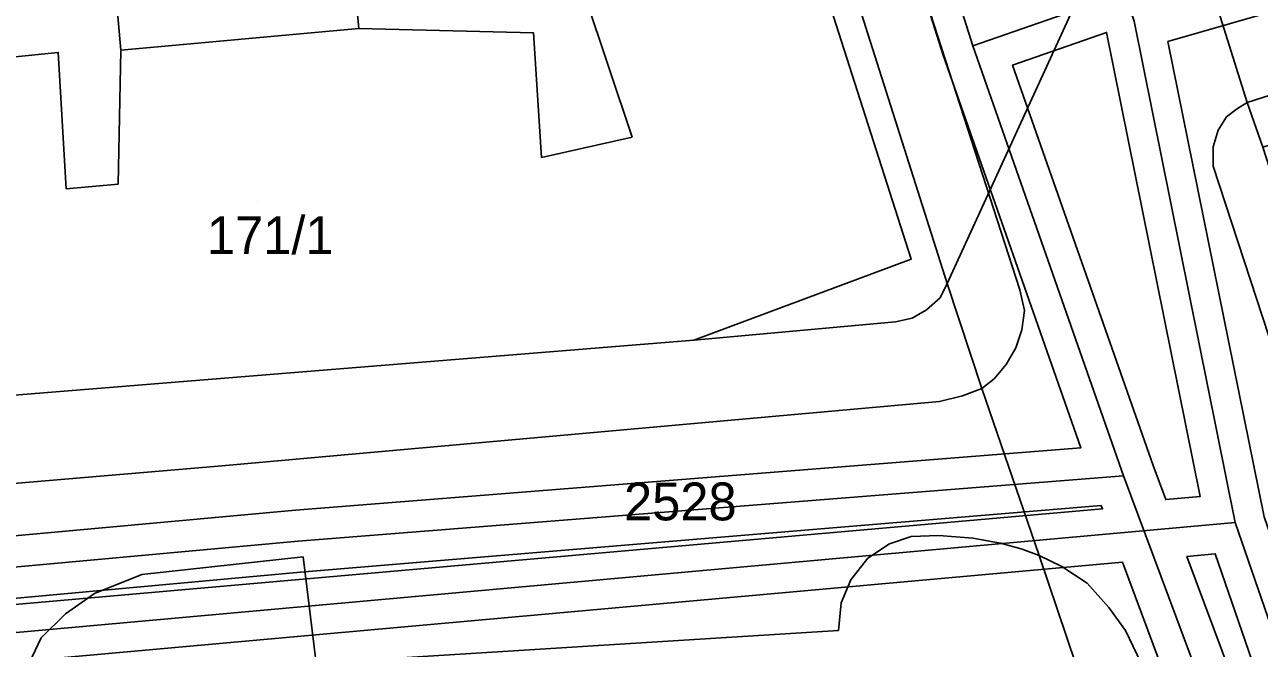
# Model space of a CAD drawing. Extents: x -263423 to -261326, y -1240067 to -1237864.
# Drawn here: x -262873.5 to -262808.3, y -1239952.1 to -1239919.1 of the extents above; entities that cross this region are included whole.
import ezdxf

# ---------------------------------------------------------------- set-up
doc = ezdxf.new("R2010")
doc.units = 0
for name, color, linetype in [('body_kn', 7, 'Continuous'), ('kladpar_druhypozemkov', 7, 'Continuous'), ('kladpar_hranice', 7, 'Continuous'), ('kladpar_parcelnecisla', 7, 'Continuous'), ('kladpar_plochy', 7, 'Continuous'), ('linie', 7, 'Continuous'), ('tarchy_linie', 7, 'Continuous'), ('zappar_hrandruhpozemk', 7, 'Continuous')]:
    doc.layers.add(name, color=color, linetype=linetype)

msp = doc.modelspace()

# ---------------------------------------------------------------- linework, layer by layer
at = {"layer": 'body_kn'}
for p, q in [((-262855.86, -1239919.33), (-262855.86, -1239919.33)), ((-262855.86, -1239919.33), (-262855.86, -1239919.33)), ((-262846.63, -1239919.57), (-262846.63, -1239919.57)), ((-262816.35, -1239919.54), (-262816.35, -1239919.54)), ((-262868.45, -1239920.48), (-262868.45, -1239920.48)), ((-262868.45, -1239920.48), (-262868.45, -1239920.48)), ((-262823.42, -1239920.25), (-262823.42, -1239920.25)), ((-262823.42, -1239920.25), (-262823.42, -1239920.25)), ((-262813.11, -1239920.03), (-262813.11, -1239920.03)), ((-262871.75, -1239920.6), (-262871.75, -1239920.6)), ((-262824.99, -1239920.75), (-262824.99, -1239920.75)), ((-262821.32, -1239921.27), (-262821.32, -1239921.27)), ((-262809.43, -1239923.56), (-262809.43, -1239923.56)), ((-262808.92, -1239923.24), (-262808.92, -1239923.24)), ((-262808.92, -1239923.24), (-262808.92, -1239923.24)), ((-262810.01, -1239924), (-262810.01, -1239924)), ((-262841.43, -1239925.07), (-262841.43, -1239925.07)), ((-262810.46, -1239924.7), (-262810.46, -1239924.7)), ((-262810.46, -1239924.7), (-262810.46, -1239924.7)), ((-262810.72, -1239925.59), (-262810.72, -1239925.59)), ((-262846.21, -1239926.14), (-262846.21, -1239926.14)), ((-262810.72, -1239926.61), (-262810.72, -1239926.61)), ((-262868.59, -1239927.56), (-262868.59, -1239927.56)), ((-262871.33, -1239927.81), (-262871.33, -1239927.81)), ((-262826.67, -1239931.51), (-262826.67, -1239931.51)), ((-262824.77, -1239932.8), (-262824.77, -1239932.8)), ((-262825.15, -1239933.56), (-262825.15, -1239933.56)), ((-262820.94, -1239933.13), (-262820.94, -1239933.13)), ((-262825.86, -1239934.19), (-262825.86, -1239934.19)), ((-262820.69, -1239934.22), (-262820.69, -1239934.22)), ((-262827.51, -1239934.82), (-262827.51, -1239934.82)), ((-262826.62, -1239934.64), (-262826.62, -1239934.64)), ((-262820.83, -1239935.24), (-262820.83, -1239935.24)), ((-262838.16, -1239935.8), (-262838.16, -1239935.8)), ((-262838.16, -1239935.8), (-262838.16, -1239935.8)), ((-262821.15, -1239936.19), (-262821.15, -1239936.19)), ((-262821.66, -1239937.08), (-262821.66, -1239937.08)), ((-262822.3, -1239937.84), (-262822.3, -1239937.84)), ((-262823.96, -1239938.73), (-262823.96, -1239938.73)), ((-262822.94, -1239938.35), (-262822.94, -1239938.35)), ((-262822.94, -1239938.35), (-262822.94, -1239938.35)), ((-262825.18, -1239939.04), (-262825.18, -1239939.04)), ((-262817.72, -1239941.48), (-262817.72, -1239941.48)), ((-262863.3, -1239942.44), (-262863.3, -1239942.44)), ((-262813.89, -1239942.41), (-262813.89, -1239942.41)), ((-262813.89, -1239942.41), (-262813.89, -1239942.41)), ((-262815.45, -1239942.96), (-262815.45, -1239942.96)), ((-262811.41, -1239944.05), (-262811.41, -1239944.05)), ((-262816.63, -1239944.52), (-262816.63, -1239944.52)), ((-262816.63, -1239944.52), (-262816.63, -1239944.52)), ((-262816.56, -1239944.7), (-262816.56, -1239944.7)), ((-262813.22, -1239944.21), (-262813.22, -1239944.21)), ((-262859.21, -1239944.77), (-262859.21, -1239944.77)), ((-262809.55, -1239945.43), (-262809.55, -1239945.43)), ((-262859.08, -1239946.41), (-262859.08, -1239946.41)), ((-262827.82, -1239946.55), (-262827.82, -1239946.55)), ((-262826.67, -1239946.17), (-262826.67, -1239946.17)), ((-262825.21, -1239946.11), (-262825.21, -1239946.11)), ((-262823.42, -1239946.25), (-262823.42, -1239946.25)), ((-262821.96, -1239946.51), (-262821.96, -1239946.51)), ((-262858.8, -1239947.24), (-262858.8, -1239947.24)), ((-262828.97, -1239947.31), (-262828.97, -1239947.31)), ((-262820.81, -1239946.83), (-262820.81, -1239946.83)), ((-262819.92, -1239947.16), (-262819.92, -1239947.16)), ((-262819.92, -1239947.16), (-262819.92, -1239947.16)), ((-262812.11, -1239947.21), (-262812.11, -1239947.21)), ((-262810.61, -1239947.07), (-262810.61, -1239947.07)), ((-262818.71, -1239947.74), (-262818.71, -1239947.74)), ((-262815.51, -1239947.51), (-262815.51, -1239947.51)), ((-262867.34, -1239948.16), (-262867.34, -1239948.16)), ((-262858.95, -1239948.05), (-262858.95, -1239948.05)), ((-262829.87, -1239948.45), (-262829.87, -1239948.45)), ((-262817.38, -1239948.63), (-262817.38, -1239948.63)), ((-262869.83, -1239949.17), (-262869.83, -1239949.17)), ((-262830.38, -1239949.66), (-262830.38, -1239949.66)), ((-262816.24, -1239949.91), (-262816.24, -1239949.91)), ((-262871.37, -1239950.24), (-262871.37, -1239950.24)), ((-262830.52, -1239951.13), (-262830.52, -1239951.13)), ((-262815.35, -1239951.13), (-262815.35, -1239951.13)), ((-262872.65, -1239951.51), (-262872.65, -1239951.51))]:
    msp.add_line(p, q, dxfattribs=at)
at = {"layer": 'kladpar_druhypozemkov'}
for p, q in [((-262861.23, -1239928.45), (-262861.23, -1239928.45)), ((-262838.34, -1239943.22), (-262838.34, -1239943.22))]:
    msp.add_line(p, q, dxfattribs=at)
at = {"layer": 'kladpar_hranice'}
for points in [[(-262817.97, -1239952.9), (-262819.92, -1239947.16), (-262822.94, -1239938.35), (-262824.77, -1239932.8), (-262838.03, -1239891.12), (-262839.29, -1239887.48), (-262840.3, -1239884.35), (-262845.02, -1239870.12), (-262854.52, -1239841.78), (-262855.03, -1239840.63), (-262855.53, -1239839.8), (-262852.47, -1239838.16), (-262842.25, -1239832.85), (-262839.37, -1239831.27), (-262839.18, -1239831.86), (-262835.03, -1239844.68), (-262831, -1239856.67), (-262826.22, -1239870.59), (-262825.24, -1239873.53), (-262813.57, -1239908.37)], [(-262855.86, -1239919.33), (-262856.81, -1239909.33), (-262857.78, -1239897.6), (-262856.74, -1239897.51), (-262851.24, -1239895.71), (-262839.44, -1239891.69), (-262838.03, -1239891.12), (-262824.77, -1239932.8), (-262825.15, -1239933.56), (-262825.86, -1239934.19), (-262826.62, -1239934.64), (-262827.51, -1239934.82), (-262838.16, -1239935.8), (-262895.61, -1239940.44), (-262896.57, -1239939.99), (-262897.33, -1239939.29), (-262898.22, -1239938.26), (-262900.94, -1239905.49), (-262901.24, -1239901.35), (-262877.48, -1239899.29), (-262870.37, -1239898.68), (-262869.33, -1239910.47), (-262868.45, -1239920.48), (-262855.86, -1239919.33)], [(-262857.78, -1239897.6), (-262856.81, -1239909.33), (-262855.86, -1239919.33), (-262868.45, -1239920.48), (-262869.33, -1239910.47), (-262870.37, -1239898.68), (-262857.78, -1239897.6)], [(-262739.46, -1239903.86), (-262740.03, -1239903.98), (-262740.09, -1239903.67), (-262743.6, -1239904.8), (-262743.48, -1239905.24), (-262744.05, -1239905.43), (-262763.31, -1239911.53), (-262770.08, -1239913.67), (-262795.72, -1239921.71), (-262808.1, -1239925.6), (-262808.92, -1239923.24), (-262813.19, -1239909.65), (-262813.57, -1239908.37), (-262790.54, -1239900.7), (-262786.64, -1239899.38)], [(-262813.57, -1239908.37), (-262813.19, -1239909.65), (-262808.92, -1239923.24), (-262808.1, -1239925.6), (-262802.38, -1239943.28), (-262801.38, -1239946.35), (-262800.81, -1239947.88), (-262796.47, -1239960.39)], [(-262838.16, -1239935.8), (-262827.51, -1239934.82), (-262826.62, -1239934.64), (-262825.86, -1239934.19), (-262825.15, -1239933.56), (-262824.77, -1239932.8), (-262822.94, -1239938.35), (-262819.92, -1239947.16), (-262817.97, -1239952.9)], [(-262896.7, -1239956.12), (-262897.73, -1239944.39), (-262898.22, -1239938.26), (-262897.33, -1239939.29), (-262896.57, -1239939.99), (-262895.61, -1239940.44), (-262838.16, -1239935.8)]]:
    msp.add_lwpolyline(points, dxfattribs=at)
at = {"layer": 'kladpar_plochy'}
for points in [[(-262817.97, -1239952.9), (-262819.92, -1239947.16), (-262822.94, -1239938.35), (-262824.77, -1239932.8), (-262838.03, -1239891.12), (-262839.29, -1239887.48), (-262840.3, -1239884.35), (-262845.02, -1239870.12), (-262854.52, -1239841.78), (-262855.03, -1239840.63), (-262855.53, -1239839.8), (-262852.47, -1239838.16), (-262842.25, -1239832.85), (-262839.37, -1239831.27), (-262839.18, -1239831.86), (-262835.03, -1239844.68), (-262831, -1239856.67), (-262826.22, -1239870.59), (-262825.24, -1239873.53), (-262813.57, -1239908.37), (-262813.19, -1239909.65), (-262808.92, -1239923.24), (-262808.1, -1239925.6)], [(-262739.46, -1239903.86), (-262740.03, -1239903.98), (-262740.09, -1239903.67), (-262743.6, -1239904.8), (-262743.48, -1239905.24), (-262744.05, -1239905.43), (-262763.31, -1239911.53), (-262770.08, -1239913.67), (-262795.72, -1239921.71), (-262808.1, -1239925.6), (-262808.92, -1239923.24), (-262813.19, -1239909.65), (-262813.57, -1239908.37), (-262790.54, -1239900.7), (-262786.64, -1239899.38), (-262786.58, -1239899.7), (-262740.08, -1239884.8), (-262714.44, -1239876.51)], [(-262896.7, -1239956.12), (-262897.73, -1239944.39), (-262898.22, -1239938.26), (-262897.33, -1239939.29), (-262896.57, -1239939.99), (-262895.61, -1239940.44), (-262838.16, -1239935.8), (-262827.51, -1239934.82), (-262826.62, -1239934.64), (-262825.86, -1239934.19), (-262825.15, -1239933.56), (-262824.77, -1239932.8), (-262822.94, -1239938.35), (-262819.92, -1239947.16), (-262817.97, -1239952.9)]]:
    msp.add_lwpolyline(points, dxfattribs=at)
for points in [[(-262855.86, -1239919.33), (-262856.81, -1239909.33), (-262857.78, -1239897.6), (-262856.74, -1239897.51), (-262851.24, -1239895.71), (-262839.44, -1239891.69), (-262838.03, -1239891.12), (-262824.77, -1239932.8), (-262825.15, -1239933.56), (-262825.86, -1239934.19), (-262826.62, -1239934.64), (-262827.51, -1239934.82), (-262838.16, -1239935.8), (-262895.61, -1239940.44), (-262896.57, -1239939.99), (-262897.33, -1239939.29), (-262898.22, -1239938.26), (-262900.94, -1239905.49), (-262901.24, -1239901.35), (-262877.48, -1239899.29), (-262870.37, -1239898.68), (-262869.33, -1239910.47), (-262868.45, -1239920.48)], [(-262857.78, -1239897.6), (-262856.81, -1239909.33), (-262855.86, -1239919.33), (-262868.45, -1239920.48), (-262869.33, -1239910.47), (-262870.37, -1239898.68)]]:
    msp.add_lwpolyline(points, close=True, dxfattribs=at)
at = {"layer": 'linie'}
msp.add_lwpolyline([(-262714.44, -1239876.51), (-262740.08, -1239884.8), (-262786.58, -1239899.7), (-262786.64, -1239899.38), (-262790.54, -1239900.7), (-262813.57, -1239908.37), (-262824.77, -1239932.8), (-262825.15, -1239933.56), (-262825.86, -1239934.19), (-262826.62, -1239934.64), (-262827.51, -1239934.82), (-262838.16, -1239935.8), (-262895.61, -1239940.44), (-262908.43, -1239941.47)], dxfattribs=at)
at = {"layer": 'tarchy_linie'}
for points in [[(-263160.09, -1239836.48), (-263079.66, -1239831), (-263034.18, -1239828.14), (-262994.26, -1239824.61), (-262953.61, -1239821.71), (-262913.21, -1239820.51), (-262879.9, -1239828.52), (-262850.43, -1239835.43), (-262836.91, -1239877.63), (-262823.42, -1239920.25), (-262815.45, -1239942.96), (-262802.79, -1239976.9), (-262793.53, -1240001.71)], [(-262908.44, -1239823.3), (-262880.29, -1239830.12), (-262851.72, -1239836.82), (-262838.5, -1239878.08), (-262824.99, -1239920.75), (-262817.72, -1239941.48), (-262859.21, -1239944.77), (-262900.3, -1239948.52), (-262908.44, -1239823.3)], [(-262845.43, -1239830.34), (-262814.9, -1239918.94), (-262809.55, -1239945.43), (-262790.25, -1240001.33)], [(-262823.42, -1239920.25), (-262783.59, -1239906.44), (-262743.61, -1239892.89), (-262715.67, -1239883.68)], [(-262709.98, -1239889.68), (-262759.08, -1239904.49), (-262813.11, -1239920.03), (-262808.03, -1239945.12), (-262788.66, -1240001.16), (-262790.25, -1240001.33), (-262791.83, -1240001.51), (-262810.61, -1239947.07), (-262812.11, -1239947.21), (-262801.24, -1239976.32), (-262791.84, -1240001.51), (-262793.53, -1240001.71), (-262795.23, -1240001.9), (-262804.34, -1239977.48), (-262815.51, -1239947.51), (-262899.82, -1239955.11), (-262894.05, -1240011.11), (-262894.24, -1240011.13), (-262895.59, -1240011.25), (-262897.12, -1240011.39), (-262902.88, -1239955.4), (-263031.17, -1239967.61)], [(-262813.89, -1239942.41), (-262821.32, -1239921.27), (-262816.35, -1239919.54), (-262811.41, -1239944.05), (-262813.22, -1239944.21), (-262813.89, -1239942.41)], [(-263142.09, -1239971.76), (-263113.13, -1239968.86), (-263071.88, -1239965.53), (-263029.83, -1239962.06), (-262987.48, -1239958.22), (-262956.48, -1239955.32), (-262944.89, -1239954.43), (-262902.79, -1239950.4), (-262859.08, -1239946.41), (-262815.45, -1239942.96)], [(-262816.63, -1239944.52), (-262816.56, -1239944.7), (-262900.08, -1239952.04), (-262900.09, -1239951.81), (-262858.95, -1239948.05), (-262816.63, -1239944.52)], [(-263142, -1239976.35), (-263032.77, -1239966.22), (-262901.51, -1239953.72), (-262809.55, -1239945.43)]]:
    msp.add_lwpolyline(points, dxfattribs=at)
at = {"layer": 'zappar_hrandruhpozemk'}
for p, q in [((-262849.23, -1239901.78), (-262841.43, -1239925.07)), ((-262801.41, -1239955.08), (-262810.72, -1239926.61)), ((-262825.18, -1239939.04), (-262863.3, -1239942.44)), ((-262867.34, -1239948.16), (-262858.8, -1239947.24)), ((-262858.8, -1239947.24), (-262858.12, -1239952.85)), ((-262858.12, -1239952.85), (-262830.52, -1239951.13))]:
    msp.add_line(p, q, dxfattribs=at)
for points in [[(-262835.72, -1239887.5), (-262820.94, -1239933.13), (-262820.69, -1239934.22), (-262820.83, -1239935.24), (-262821.15, -1239936.19), (-262821.66, -1239937.08), (-262822.3, -1239937.84), (-262822.94, -1239938.35)], [(-262839.44, -1239891.69), (-262826.67, -1239931.51), (-262838.16, -1239935.8)], [(-262808.92, -1239923.24), (-262757.94, -1239906.96), (-262709.34, -1239891.5)], [(-262841.43, -1239925.07), (-262846.21, -1239926.14), (-262846.63, -1239919.57), (-262855.86, -1239919.33)], [(-262868.45, -1239920.48), (-262868.59, -1239927.56), (-262871.33, -1239927.81), (-262871.75, -1239920.6), (-262881.57, -1239921.58)], [(-262810.46, -1239924.7), (-262810.01, -1239924), (-262809.43, -1239923.56), (-262808.92, -1239923.24)], [(-262810.72, -1239926.61), (-262810.72, -1239925.59), (-262810.46, -1239924.7)], [(-262822.94, -1239938.35), (-262823.96, -1239938.73), (-262825.18, -1239939.04)], [(-262863.3, -1239942.44), (-262895.31, -1239945.16), (-262896.65, -1239944.96), (-262897.73, -1239944.39)], [(-262830.52, -1239951.13), (-262830.38, -1239949.66), (-262829.87, -1239948.45), (-262828.97, -1239947.31), (-262827.82, -1239946.55), (-262826.67, -1239946.17), (-262825.21, -1239946.11), (-262823.42, -1239946.25), (-262821.96, -1239946.51), (-262820.81, -1239946.83), (-262819.92, -1239947.16)], [(-262819.92, -1239947.16), (-262818.71, -1239947.74), (-262817.38, -1239948.63), (-262816.24, -1239949.91), (-262815.35, -1239951.13), (-262814.53, -1239952.85)], [(-262873.36, -1239953.87), (-262873.29, -1239952.85), (-262872.65, -1239951.51), (-262871.37, -1239950.24), (-262869.83, -1239949.17), (-262867.34, -1239948.16)]]:
    msp.add_lwpolyline(points, dxfattribs=at)

# ---------------------------------------------------------------- texts
at = {"layer": 'kladpar_parcelnecisla'}
for s, p in [('171/1', (-262863.893, -1239931.25)), ('2528', (-262841.852, -1239945.31))]:
    msp.add_text(s, height=2, dxfattribs=at).set_placement(p)

doc.saveas('drawing.dxf')
